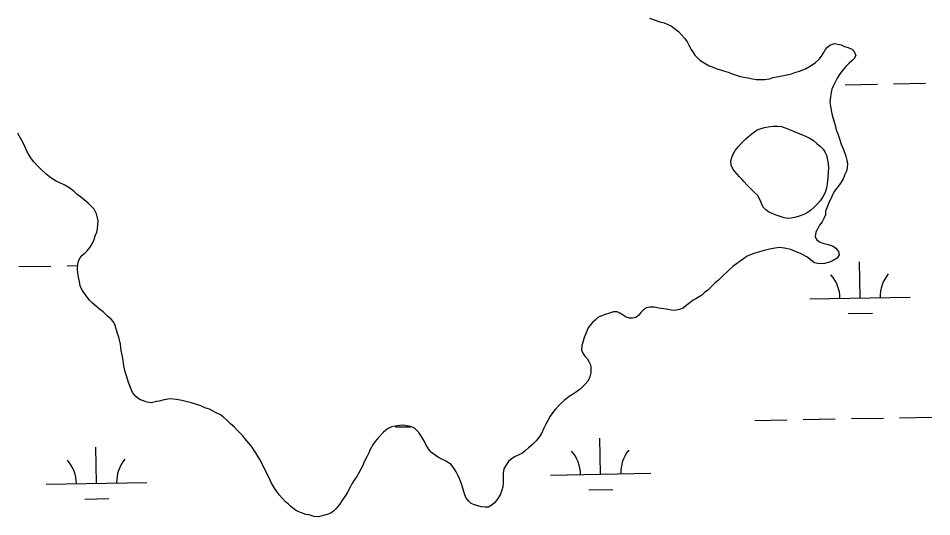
# Model space of a CAD drawing. Extents: x 3925854 to 3964121, y 224593 to 250589.
# Drawn here: x 3938835 to 3939745, y 235176 to 235672 of the extents above; entities that cross this region are included whole.
import ezdxf

# ---------------------------------------------------------------- set-up
doc = ezdxf.new("R2010")
doc.units = 0
doc.layers.add('V-WETL-SWMP', color=7, linetype='Continuous')

msp = doc.modelspace()

# ---------------------------------------------------------------- linework, layer by layer
at = {"layer": 'V-WETL-SWMP'}
for p, q in [((3939463.601, 235672.026), (3939474.06, 235668.571)), ((3939474.06, 235668.571), (3939478.467, 235667.407)), ((3939478.467, 235667.407), (3939481.489, 235665.984)), ((3939481.489, 235665.984), (3939485.609, 235663.995)), ((3939485.609, 235663.995), (3939489.99, 235660.896)), ((3939489.99, 235660.896), (3939492.452, 235658.928)), ((3939492.452, 235658.928), (3939495.725, 235655.568)), ((3939495.725, 235655.568), (3939498.721, 235652.211)), ((3939498.721, 235652.211), (3939501.161, 235648.585)), ((3939501.161, 235648.585), (3939502.775, 235645.247)), ((3939502.775, 235645.247), (3939505.207, 235641.068)), ((3939638.714, 235640.68), (3939640.958, 235643.138)), ((3939640.958, 235643.138), (3939643.198, 235645.32)), ((3939643.198, 235645.32), (3939647.919, 235646.916)), ((3939647.919, 235646.916), (3939651.228, 235646.319)), ((3939651.228, 235646.319), (3939654.533, 235645.446)), ((3939654.533, 235645.446), (3939657.832, 235644.02)), ((3939657.832, 235644.02), (3939661.41, 235642.867)), ((3939505.207, 235641.068), (3939507.101, 235638.002)), ((3939507.101, 235638.002), (3939508.999, 235635.213)), ((3939508.999, 235635.213), (3939511.454, 235632.693)), ((3939632.786, 235631.36), (3939635.037, 235634.371)), ((3939635.037, 235634.371), (3939637.296, 235637.935)), ((3939637.296, 235637.935), (3939638.714, 235640.68)), ((3939661.41, 235642.867), (3939665.257, 235641.157)), ((3939665.257, 235641.157), (3939667.439, 235638.917)), ((3939669.046, 235635.026), (3939667.347, 235632.008)), ((3939667.439, 235638.917), (3939669.046, 235635.026)), ((3939511.454, 235632.693), (3939513.912, 235630.449)), ((3939513.912, 235630.449), (3939516.374, 235628.481)), ((3939516.374, 235628.481), (3939519.941, 235626.499)), ((3939519.941, 235626.499), (3939523.232, 235624.52)), ((3939619.111, 235621.59), (3939624.687, 235625.11)), ((3939624.687, 235625.11), (3939629.149, 235628.091)), ((3939629.149, 235628.091), (3939632.786, 235631.36)), ((3939662.586, 235627.372), (3939659.226, 235624.099)), ((3939665.103, 235629.55), (3939662.586, 235627.372)), ((3939667.347, 235632.008), (3939665.103, 235629.55)), ((3939523.232, 235624.52), (3939526.261, 235623.651)), ((3939526.261, 235623.651), (3939530.108, 235621.941)), ((3939530.108, 235621.941), (3939534.512, 235620.501)), ((3939534.512, 235620.501), (3939537.541, 235619.631)), ((3939537.541, 235619.631), (3939541.944, 235618.191)), ((3939541.944, 235618.191), (3939546.072, 235616.754)), ((3939546.072, 235616.754), (3939549.923, 235615.321)), ((3939598.852, 235615.501), (3939602.176, 235616.01)), ((3939602.176, 235616.01), (3939605.227, 235616.799)), ((3939605.227, 235616.799), (3939608.282, 235617.864)), ((3939608.282, 235617.864), (3939612.998, 235619.184)), ((3939612.998, 235619.184), (3939619.111, 235621.59)), ((3939652.763, 235616.169), (3939650.501, 235612.329)), ((3939655.574, 235619.725), (3939652.763, 235616.169)), ((3939659.226, 235624.099), (3939655.574, 235619.725)), ((3939549.923, 235615.321), (3939554.054, 235614.16)), ((3939554.054, 235614.16), (3939557.635, 235613.284)), ((3939557.635, 235613.284), (3939561.497, 235612.68)), ((3939561.497, 235612.68), (3939566.185, 235611.788)), ((3939566.185, 235611.788), (3939569.77, 235611.188)), ((3939569.77, 235611.188), (3939578.338, 235611.074)), ((3939578.338, 235611.074), (3939583.047, 235611.841)), ((3939583.047, 235611.841), (3939586.931, 235612.895)), ((3939586.931, 235612.895), (3939590.259, 235613.68)), ((3939590.259, 235613.68), (3939595.801, 235614.712)), ((3939595.801, 235614.712), (3939598.852, 235615.501)), ((3939650.501, 235612.329), (3939646.813, 235605.191)), ((3939706.659, 235606.707), (3939738.654, 235607.288)), ((3939644.506, 235598.034), (3939643.902, 235594.172)), ((3939645.379, 235601.34), (3939644.506, 235598.034)), ((3939646.813, 235605.191), (3939645.379, 235601.34)), ((3939658.667, 235605.834), (3939690.662, 235606.416)), ((3939643.902, 235594.172), (3939643.273, 235588.376)), ((3939643.273, 235588.376), (3939643.774, 235584.499)), ((3939643.774, 235584.499), (3939644.545, 235580.066)), ((3939644.545, 235580.066), (3939645.588, 235575.353)), ((3939645.588, 235575.353), (3939648.758, 235564.254)), ((3939648.758, 235564.254), (3939649.543, 235560.927)), ((3938836.356, 235554.791), (3938834.763, 235557.589)), ((3938840.179, 235547.948), (3938836.356, 235554.791)), ((3939649.543, 235560.927), (3939651.15, 235557.035)), ((3939651.15, 235557.035), (3939652.742, 235552.039)), ((3938841.936, 235544.369), (3938840.179, 235547.948)), ((3938844.019, 235539.543), (3938841.936, 235544.369)), ((3939652.742, 235552.039), (3939654.607, 235546.762)), ((3939654.607, 235546.762), (3939657.021, 235541.202)), ((3938846.091, 235535.654), (3938844.019, 235539.543)), ((3938848.476, 235531.925), (3938846.091, 235535.654)), ((3939657.021, 235541.202), (3939659.148, 235534.816)), ((3939659.148, 235534.816), (3939660.198, 235530.655)), ((3938850.694, 235529.133), (3938848.476, 235531.925)), ((3938854.49, 235524.949), (3938850.694, 235529.133)), ((3938858.281, 235521.234), (3938854.49, 235524.949)), ((3939660.198, 235530.655), (3939660.703, 235527.055)), ((3939660.703, 235527.055), (3939660.376, 235523.19)), ((3938862.859, 235517.059), (3938858.281, 235521.234)), ((3938867.903, 235513.2), (3938862.859, 235517.059)), ((3939658.349, 235516.306), (3939656.636, 235512.182)), ((3939659.779, 235519.88), (3939658.349, 235516.306)), ((3939660.376, 235523.19), (3939659.779, 235519.88)), ((3938873.099, 235509.813), (3938867.903, 235513.2)), ((3938876.084, 235508.436), (3938873.099, 235509.813)), ((3938881.586, 235505.677), (3938876.084, 235508.436)), ((3939654.381, 235508.895), (3939651.559, 235504.51)), ((3939656.636, 235512.182), (3939654.381, 235508.895)), ((3938885.832, 235503.375), (3938881.586, 235505.677)), ((3938890.878, 235499.36), (3938885.832, 235503.375)), ((3938894.034, 235496.578), (3938890.878, 235499.36)), ((3939647.336, 235498.761), (3939645.918, 235496.015)), ((3939649.311, 235501.775), (3939647.336, 235498.761)), ((3939651.559, 235504.51), (3939649.311, 235501.775)), ((3938897.188, 235494.108), (3938894.034, 235496.578)), ((3938904.758, 235487.929), (3938897.188, 235494.108)), ((3939642.797, 235489.976), (3939641.073, 235485.023)), ((3939644.496, 235492.994), (3939642.797, 235489.976)), ((3939645.918, 235496.015), (3939644.496, 235492.994)), ((3938908.072, 235484.992), (3938904.758, 235487.929)), ((3938910.764, 235481.735), (3938908.072, 235484.992)), ((3938913.213, 235477.326), (3938910.764, 235481.735)), ((3939639.069, 235479.797), (3939639.021, 235476.205)), ((3939641.073, 235485.023), (3939639.069, 235479.797)), ((3938914.204, 235473.377), (3938913.213, 235477.326)), ((3938914.716, 235470.329), (3938914.204, 235473.377)), ((3938914.665, 235466.46), (3938914.716, 235470.329)), ((3939637.315, 235472.634), (3939635.613, 235469.339)), ((3939639.021, 235476.205), (3939637.315, 235472.634)), ((3938913.46, 235459.013), (3938914.057, 235462.322)), ((3938914.057, 235462.322), (3938914.665, 235466.46)), ((3939631.376, 235462.485), (3939629.393, 235458.918)), ((3939633.078, 235465.779), (3939631.376, 235462.485)), ((3939635.613, 235469.339), (3939633.078, 235465.779)), ((3938910.874, 235451.584), (3938912.027, 235455.162)), ((3938912.027, 235455.162), (3938913.46, 235459.013)), ((3939629.393, 235458.918), (3939628.786, 235454.779)), ((3939628.786, 235454.779), (3939630.127, 235451.721)), ((3938903.814, 235440.344), (3938906.902, 235443.896)), ((3938906.902, 235443.896), (3938909.168, 235448.013)), ((3938909.168, 235448.013), (3938910.874, 235451.584)), ((3939588.827, 235443.147), (3939584.946, 235442.369)), ((3939592.979, 235443.644), (3939588.827, 235443.147)), ((3939598.223, 235443.022), (3939592.979, 235443.644)), ((3939604.285, 235441.559), (3939598.223, 235443.022)), ((3939630.127, 235451.721), (3939633.138, 235449.47)), ((3939633.138, 235449.47), (3939636.436, 235448.044)), ((3939636.436, 235448.044), (3939641.669, 235446.592)), ((3939641.669, 235446.592), (3939646.622, 235444.868)), ((3939646.622, 235444.868), (3939649.363, 235443.173)), ((3939649.363, 235443.173), (3939651.803, 235439.547)), ((3938896.813, 235433.526), (3938899.057, 235435.984)), ((3938899.057, 235435.984), (3938901.574, 235438.162)), ((3938901.574, 235438.162), (3938903.814, 235440.344)), ((3939561.079, 235435.222), (3939557.45, 235432.506)), ((3939564.41, 235436.283), (3939561.079, 235435.222)), ((3939568.578, 235437.887), (3939564.41, 235436.283)), ((3939573.298, 235439.483), (3939568.578, 235437.887)), ((3939577.739, 235440.806), (3939573.298, 235439.483)), ((3939581.895, 235441.58), (3939577.739, 235440.806)), ((3939584.946, 235442.369), (3939581.895, 235441.58)), ((3939609.783, 235439.275), (3939604.285, 235441.559)), ((3939613.911, 235437.838), (3939609.783, 235439.275)), ((3939620.5, 235434.434), (3939613.911, 235437.838)), ((3939625.15, 235430.779), (3939620.5, 235434.434)), ((3939652.592, 235436.496), (3939650.613, 235433.205)), ((3939651.803, 235439.547), (3939652.592, 235436.496)), ((3938835.917, 235424.672), (3938867.912, 235425.254)), ((3938883.909, 235425.545), (3938894.499, 235425.738)), ((3938894.459, 235422.777), (3938894.511, 235426.646)), ((3938894.511, 235426.646), (3938895.391, 235430.504)), ((3938895.391, 235430.504), (3938896.813, 235433.526)), ((3939554.1, 235430.062), (3939546.841, 235424.63)), ((3939557.45, 235432.506), (3939554.1, 235430.062)), ((3939628.161, 235428.527), (3939625.15, 235430.779)), ((3939632.845, 235427.36), (3939628.161, 235428.527)), ((3939638.103, 235427.843), (3939632.845, 235427.36)), ((3939643.096, 235429.159), (3939638.103, 235427.843)), ((3939646.711, 235430.769), (3939643.096, 235429.159)), ((3939650.613, 235433.205), (3939646.711, 235430.769)), ((3939673.375, 235393.462), (3939672.72, 235429.456)), ((3938894.67, 235417.798), (3938894.459, 235422.777)), ((3938895.175, 235414.198), (3938894.67, 235417.798)), ((3939542.928, 235421.365), (3939534.807, 235413.456)), ((3939546.841, 235424.63), (3939542.928, 235421.365)), ((3938896.222, 235409.762), (3938895.175, 235414.198)), ((3938896.996, 235405.605), (3938896.222, 235409.762)), ((3939528.657, 235408.286), (3939524.733, 235404.192)), ((3939532.29, 235411.278), (3939528.657, 235408.286)), ((3939534.807, 235413.456), (3939532.29, 235411.278)), ((3938898.337, 235402.547), (3938896.996, 235405.605)), ((3938899.959, 235399.761), (3938898.337, 235402.547)), ((3938902.944, 235395.575), (3938899.959, 235399.761)), ((3939518.579, 235398.745), (3939515.783, 235396.294)), ((3939521.652, 235401.192), (3939518.579, 235398.745)), ((3939524.733, 235404.192), (3939521.652, 235401.192)), ((3938906.206, 235391.385), (3938902.944, 235395.575)), ((3938909.206, 235388.305), (3938906.206, 235391.385)), ((3939503.792, 235388.437), (3939499.883, 235385.448)), ((3939507.145, 235391.157), (3939503.792, 235388.437)), ((3939509.927, 235392.502), (3939507.145, 235391.157)), ((3939513.27, 235394.392), (3939509.927, 235392.502)), ((3939515.783, 235396.294), (3939513.27, 235394.392)), ((3939623.383, 235392.553), (3939723.366, 235394.371)), ((3938913.58, 235384.653), (3938909.206, 235388.305)), ((3938916.314, 235382.406), (3938913.58, 235384.653)), ((3938919.871, 235379.594), (3938916.314, 235382.406)), ((3938924.238, 235375.39), (3938919.871, 235379.594)), ((3939427.934, 235379.491), (3939423.774, 235378.441)), ((3939431.53, 235379.72), (3939427.934, 235379.491)), ((3939434.276, 235378.302), (3939431.53, 235379.72)), ((3939457.815, 235381.583), (3939455.015, 235378.856)), ((3939460.885, 235383.754), (3939457.815, 235381.583)), ((3939463.932, 235384.266), (3939460.885, 235383.754)), ((3939468.354, 235384.208), (3939463.932, 235384.266)), ((3939473.041, 235383.316), (3939468.354, 235384.208)), ((3939480.212, 235382.115), (3939473.041, 235383.316)), ((3939484.074, 235381.511), (3939480.212, 235382.115)), ((3939487.384, 235380.915), (3939484.074, 235381.511)), ((3939490.427, 235381.151), (3939487.384, 235380.915)), ((3939493.478, 235381.939), (3939490.427, 235381.151)), ((3939497.09, 235383.274), (3939493.478, 235381.939)), ((3939499.883, 235385.448), (3939497.09, 235383.274)), ((3938927.79, 235372.302), (3938924.238, 235375.39)), ((3938930.241, 235369.506), (3938927.79, 235372.302)), ((3939409.583, 235371.442), (3939407.063, 235368.988)), ((3939412.38, 235373.893), (3939409.583, 235371.442)), ((3939415.995, 235375.503), (3939412.38, 235373.893)), ((3939419.606, 235376.838), (3939415.995, 235375.503)), ((3939423.774, 235378.441), (3939419.606, 235376.838)), ((3939437.567, 235376.323), (3939434.276, 235378.302)), ((3939440.581, 235374.348), (3939437.567, 235376.323)), ((3939443.883, 235373.199), (3939440.581, 235374.348)), ((3939446.923, 235373.158), (3939443.883, 235373.199)), ((3939450.25, 235373.944), (3939446.923, 235373.158)), ((3939453.047, 235376.394), (3939450.25, 235373.944)), ((3939455.015, 235378.856), (3939453.047, 235376.394)), ((3939661.657, 235377.816), (3939685.653, 235378.252)), ((3938931.851, 235365.891), (3938930.241, 235369.506)), ((3938932.913, 235362.56), (3938931.851, 235365.891)), ((3938934.236, 235358.119), (3938932.913, 235362.56)), ((3939402.844, 235363.515), (3939400.567, 235358.57)), ((3939404.539, 235366.257), (3939402.844, 235363.515)), ((3939407.063, 235368.988), (3939404.539, 235366.257)), ((3938935.57, 235354.508), (3938934.236, 235358.119)), ((3938937.133, 235347.3), (3938935.57, 235354.508)), ((3939398.846, 235353.893), (3939397.693, 235350.315)), ((3939400.567, 235358.57), (3939398.846, 235353.893)), ((3938937.882, 235341.209), (3938937.133, 235347.3)), ((3939396.533, 235346.184), (3939396.198, 235341.766)), ((3939397.693, 235350.315), (3939396.533, 235346.184)), ((3938939.183, 235335.111), (3938937.882, 235341.209)), ((3938939.685, 235331.234), (3938939.183, 235335.111)), ((3939396.198, 235341.766), (3939397.259, 235338.435)), ((3939397.259, 235338.435), (3939399.43, 235335.365)), ((3939399.43, 235335.365), (3939401.612, 235333.125)), ((3938940.444, 235325.972), (3938939.685, 235331.234)), ((3938941.487, 235321.259), (3938940.444, 235325.972)), ((3939401.612, 235333.125), (3939403.506, 235330.059)), ((3939403.506, 235330.059), (3939404.844, 235326.725)), ((3939404.844, 235326.725), (3939405.356, 235323.677)), ((3938942.272, 235317.931), (3938941.487, 235321.259)), ((3938943.338, 235314.877), (3938942.272, 235317.931)), ((3939405.29, 235318.702), (3939404.41, 235314.844)), ((3939405.356, 235323.677), (3939405.29, 235318.702)), ((3938945.199, 235309.324), (3938943.338, 235314.877)), ((3938947.068, 235304.323), (3938945.199, 235309.324)), ((3939399.333, 235307.172), (3939394.572, 235302.536)), ((3939402.7, 235310.997), (3939399.333, 235307.172)), ((3939404.41, 235314.844), (3939402.7, 235310.997)), ((3938949.213, 235299.319), (3938947.068, 235304.323)), ((3938952.474, 235295.13), (3938949.213, 235299.319)), ((3939390.942, 235299.819), (3939387.04, 235297.383)), ((3939394.572, 235302.536), (3939390.942, 235299.819)), ((3938956.03, 235292.318), (3938952.474, 235295.13)), ((3938959.881, 235290.885), (3938956.03, 235292.318)), ((3938963.459, 235289.732), (3938959.881, 235290.885)), ((3938967.874, 235289.12), (3938963.459, 235289.732)), ((3938972.587, 235290.164), (3938967.874, 235289.12)), ((3938975.634, 235290.676), (3938972.587, 235290.164)), ((3938980.628, 235291.992), (3938975.634, 235290.676)), ((3938986.17, 235293.024), (3938980.628, 235291.992)), ((3938992.795, 235292.384), (3938986.17, 235293.024)), ((3938998.308, 235291.205), (3938992.795, 235292.384)), ((3939002.166, 235290.324), (3938998.308, 235291.205)), ((3939007.952, 235288.865), (3939002.166, 235290.324)), ((3939012.908, 235287.418), (3939007.952, 235288.865)), ((3939378.945, 235291.409), (3939373.908, 235286.777)), ((3939383.694, 235295.216), (3939378.945, 235291.409)), ((3939387.04, 235297.383), (3939383.694, 235295.216)), ((3939017.036, 235285.981), (3939012.908, 235287.418)), ((3939021.156, 235283.991), (3939017.036, 235285.981)), ((3939025.563, 235282.827), (3939021.156, 235283.991)), ((3939028.581, 235281.129), (3939025.563, 235282.827)), ((3939032.425, 235279.143), (3939028.581, 235281.129)), ((3939368.292, 235280.217), (3939364.913, 235275.563)), ((3939370.26, 235282.679), (3939368.292, 235280.217)), ((3939373.908, 235286.777), (3939370.26, 235282.679)), ((3939036.541, 235276.877), (3939032.425, 235279.143)), ((3939039.283, 235275.182), (3939036.541, 235276.877)), ((3939043.108, 235271.814), (3939039.283, 235275.182)), ((3939046.653, 235268.173), (3939043.108, 235271.814)), ((3939362.084, 235270.625), (3939360.665, 235267.879)), ((3939364.913, 235275.563), (3939362.084, 235270.625)), ((3939568.731, 235271.469), (3939600.726, 235272.05)), ((3939616.723, 235272.341), (3939648.718, 235272.923)), ((3939664.715, 235273.214), (3939696.71, 235273.796)), ((3939712.708, 235274.087), (3939744.702, 235274.668)), ((3939050.478, 235264.806), (3939046.653, 235268.173)), ((3939053.751, 235261.445), (3939050.478, 235264.806)), ((3939056.474, 235258.368), (3939053.751, 235261.445)), ((3939203.04, 235263.059), (3939198.851, 235259.798)), ((3939206.935, 235264.942), (3939203.04, 235263.059)), ((3939210.539, 235265.724), (3939206.935, 235264.942)), ((3939214.972, 235266.494), (3939210.539, 235265.724)), ((3939210.882, 235264.962), (3939225.777, 235265.233)), ((3939219.121, 235266.716), (3939214.972, 235266.494)), ((3939222.154, 235266.123), (3939219.121, 235266.716)), ((3939225.736, 235265.246), (3939222.154, 235266.123)), ((3939229.314, 235264.093), (3939225.736, 235265.246)), ((3939231.772, 235261.849), (3939229.314, 235264.093)), ((3939234.227, 235259.328), (3939231.772, 235261.849)), ((3939358.399, 235263.763), (3939356.119, 235258.541)), ((3939360.665, 235267.879), (3939358.399, 235263.763)), ((3939058.932, 235256.124), (3939056.474, 235258.368)), ((3939060.834, 235253.611), (3939058.932, 235256.124)), ((3939064.917, 235248.858), (3939060.834, 235253.611)), ((3939193.803, 235254.336), (3939190.711, 235250.507)), ((3939198.851, 235259.798), (3939193.803, 235254.336)), ((3939236.125, 235256.539), (3939234.227, 235259.328)), ((3939237.746, 235253.753), (3939236.125, 235256.539)), ((3939239.637, 235250.411), (3939237.746, 235253.753)), ((3939353.576, 235254.429), (3939351.045, 235251.145)), ((3939356.119, 235258.541), (3939353.576, 235254.429)), ((3939415.087, 235217.925), (3939414.433, 235253.919)), ((3938913.262, 235208.8), (3938912.608, 235244.794)), ((3939068.179, 235244.668), (3939064.917, 235248.858)), ((3939070.073, 235241.603), (3939068.179, 235244.668)), ((3939188.18, 235247.224), (3939185.63, 235242.558)), ((3939190.711, 235250.507), (3939188.18, 235247.224)), ((3939240.982, 235247.629), (3939239.637, 235250.411)), ((3939242.604, 235244.843), (3939240.982, 235247.629)), ((3939244.502, 235242.054), (3939242.604, 235244.843)), ((3939343.211, 235244.062), (3939339.574, 235240.793)), ((3939347.404, 235247.6), (3939343.211, 235244.062)), ((3939351.045, 235251.145), (3939347.404, 235247.6)), ((3939071.975, 235239.09), (3939070.073, 235241.603)), ((3939074.134, 235235.191), (3939071.975, 235239.09)), ((3939076.029, 235232.125), (3939074.134, 235235.191)), ((3939182.215, 235235.14), (3939179.662, 235230.198)), ((3939184.205, 235239.26), (3939182.215, 235235.14)), ((3939185.63, 235242.558), (3939184.205, 235239.26)), ((3939246.68, 235239.537), (3939244.502, 235242.054)), ((3939250.236, 235236.726), (3939246.68, 235239.537)), ((3939253.799, 235234.467), (3939250.236, 235236.726)), ((3939257.643, 235232.481), (3939253.799, 235234.467)), ((3939329.272, 235235.125), (3939325.926, 235232.958)), ((3939336.505, 235238.623), (3939329.272, 235235.125)), ((3939339.574, 235240.793), (3939336.505, 235238.623)), ((3939080.879, 235222.663), (3939076.029, 235232.125)), ((3939177.945, 235225.798), (3939176.25, 235223.057)), ((3939179.662, 235230.198), (3939177.945, 235225.798)), ((3939260.669, 235231.336), (3939257.643, 235232.481)), ((3939263.683, 235229.361), (3939260.669, 235231.336)), ((3939266.145, 235227.393), (3939263.683, 235229.361)), ((3939268.864, 235224.04), (3939266.145, 235227.393)), ((3939320.867, 235226.667), (3939318.884, 235223.1)), ((3939323.405, 235230.504), (3939320.867, 235226.667)), ((3939325.926, 235232.958), (3939323.405, 235230.504)), ((3939084.645, 235214.873), (3939080.879, 235222.663)), ((3939172.282, 235215.646), (3939170.31, 235212.908)), ((3939174.264, 235219.213), (3939172.282, 235215.646)), ((3939176.25, 235223.057), (3939174.264, 235219.213)), ((3939271.304, 235220.414), (3939268.864, 235224.04)), ((3939272.915, 235216.799), (3939271.304, 235220.414)), ((3939275.071, 235212.624), (3939272.915, 235216.799)), ((3939318.884, 235223.1), (3939318, 235218.966)), ((3939318, 235218.966), (3939318.222, 235214.816)), ((3939365.096, 235217.016), (3939465.079, 235218.834)), ((3938863.271, 235207.891), (3938963.254, 235209.709)), ((3939087.332, 235209.032), (3939084.645, 235214.873)), ((3939090.583, 235204.014), (3939087.332, 235209.032)), ((3939167.484, 235208.246), (3939165.782, 235204.952)), ((3939170.31, 235212.908), (3939167.484, 235208.246)), ((3939276.132, 235209.293), (3939275.071, 235212.624)), ((3939277.198, 235206.238), (3939276.132, 235209.293)), ((3939318.159, 235210.118), (3939317.821, 235205.423)), ((3939318.222, 235214.816), (3939318.159, 235210.118)), ((3939093.564, 235199.551), (3939090.583, 235204.014)), ((3939095.466, 235197.038), (3939093.564, 235199.551)), ((3939162.952, 235200.013), (3939160.974, 235196.723)), ((3939165.782, 235204.952), (3939162.952, 235200.013)), ((3939278.521, 235201.798), (3939277.198, 235206.238)), ((3939279.582, 235198.467), (3939278.521, 235201.798)), ((3939280.913, 235194.579), (3939279.582, 235198.467)), ((3939316.671, 235202.121), (3939314.951, 235197.445)), ((3939317.821, 235205.423), (3939316.671, 235202.121)), ((3939403.37, 235202.278), (3939427.366, 235202.714)), ((3938901.545, 235193.153), (3938925.541, 235193.59)), ((3939101.458, 235190.325), (3939095.466, 235197.038)), ((3939103.92, 235188.357), (3939101.458, 235190.325)), ((3939158.151, 235192.337), (3939155.049, 235187.679)), ((3939160.974, 235196.723), (3939158.151, 235192.337)), ((3939283.633, 235191.226), (3939280.913, 235194.579)), ((3939286.363, 235188.702), (3939283.633, 235191.226)), ((3939289.662, 235187.276), (3939286.363, 235188.702)), ((3939309.033, 235188.954), (3939306.24, 235186.78)), ((3939312.125, 235192.783), (3939309.033, 235188.954)), ((3939314.951, 235197.445), (3939312.125, 235192.783)), ((3939106.647, 235185.557), (3939103.92, 235188.357)), ((3939109.93, 235183.025), (3939106.647, 235185.557)), ((3939112.945, 235181.051), (3939109.93, 235183.025)), ((3939117.345, 235179.334), (3939112.945, 235181.051)), ((3939121.749, 235177.893), (3939117.345, 235179.334)), ((3939149.157, 235181.123), (3939146.641, 235178.945)), ((3939151.958, 235183.85), (3939149.157, 235181.123)), ((3939155.049, 235187.679), (3939151.958, 235183.85)), ((3939292.691, 235186.407), (3939289.662, 235187.276)), ((3939296.269, 235185.254), (3939292.691, 235186.407)), ((3939300.134, 235184.926), (3939296.269, 235185.254)), ((3939303.455, 235185.158), (3939300.134, 235184.926)), ((3939306.24, 235186.78), (3939303.455, 235185.158)), ((3939124.781, 235177.3), (3939121.749, 235177.893)), ((3939129.738, 235175.852), (3939124.781, 235177.3)), ((3939133.88, 235175.521), (3939129.738, 235175.852)), ((3939142.753, 235177.615), (3939133.88, 235175.521)), ((3939146.641, 235178.945), (3939142.753, 235177.615))]:
    msp.add_line(p, q, dxfattribs=at)
msp.add_lwpolyline([(3939574.65, 235489.554), (3939571.414, 235495.679), (3939568.272, 235498.484), (3939565.411, 235501.563), (3939563.091, 235503.805), (3939560.773, 235506.185), (3939557.909, 235509.126), (3939555.731, 235511.643), (3939553.277, 235514.163), (3939550.961, 235516.681), (3939548.646, 235519.338), (3939546.61, 235522.129), (3939544.998, 235525.606), (3939544.782, 235530.17), (3939545.793, 235533.474), (3939546.939, 235536.499), (3939548.923, 235540.204), (3939552.296, 235544.444), (3939554.96, 235547.311), (3939557.202, 235549.631), (3939559.723, 235552.086), (3939562.378, 235554.262), (3939565.454, 235556.985), (3939568.246, 235559.021), (3939570.897, 235560.921), (3939574.924, 235562.388), (3939578.252, 235563.173), (3939581.994, 235563.953), (3939586.702, 235564.582), (3939591.402, 235564.657), (3939594.989, 235564.195), (3939597.88, 235563.328), (3939601.318, 235562.038), (3939604.616, 235560.612), (3939607.916, 235559.325), (3939611.764, 235557.615), (3939616.025, 235555.9), (3939619.735, 235554.192), (3939622.756, 235552.77), (3939626.869, 235550.228), (3939630.287, 235547.418), (3939633.84, 235544.33), (3939636.567, 235541.53), (3939638.599, 235538.462), (3939639.943, 235535.542), (3939640.593, 235532.493), (3939641.493, 235527.367), (3939641.843, 235522.525), (3939641.659, 235519.072), (3939641.306, 235513.272), (3939640.532, 235507.063), (3939639.79, 235503.203), (3939638.484, 235498.521), (3939636.355, 235494.265), (3939633.674, 235490.154), (3939631.148, 235487.285), (3939627.784, 235483.736), (3939623.873, 235480.609), (3939620.941, 235478.436), (3939617.879, 235476.818), (3939614.823, 235475.615), (3939611.77, 235474.688), (3939608.162, 235473.63), (3939604.835, 235472.845), (3939601.375, 235472.476), (3939597.931, 235473.351), (3939594.904, 235474.359), (3939591.874, 235475.228), (3939588.298, 235476.52), (3939585.138, 235477.944), (3939582.253, 235479.226), (3939579.516, 235481.335), (3939577.197, 235483.577), (3939575.713, 235486.361)], close=True, dxfattribs=at)
for centre, start, end in [((3939618.132, 235392.933), 0.269879, 41.813537), ((3939728.6, 235394.941), 140.269876, 181.813534), ((3939359.845, 235217.395), 0.269879, 41.813537), ((3939470.313, 235219.404), 140.269876, 181.813534), ((3938858.02, 235208.27), 0.269879, 41.813537), ((3938968.487, 235210.279), 140.269876, 181.813534)]:
    msp.add_arc(centre, 35.246, start, end, dxfattribs=at)

doc.saveas('drawing.dxf')
